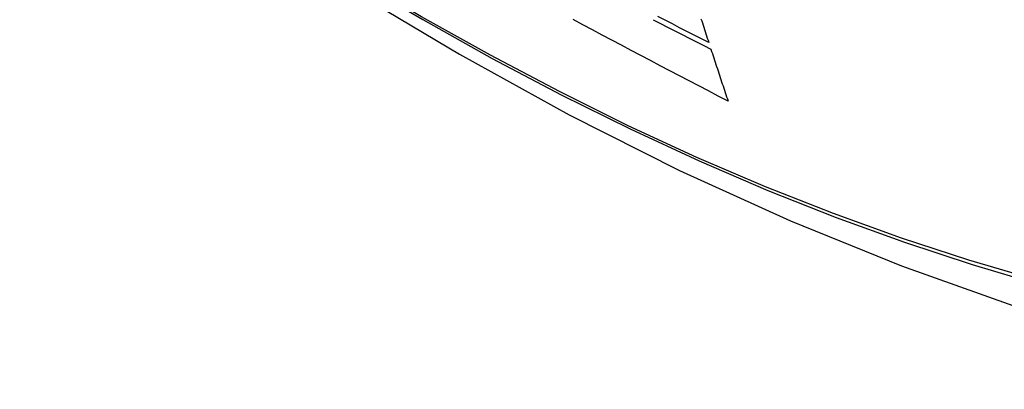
# Model space of a CAD drawing. Header units: inches. Extents: x 12 to 399, y 35 to 190.
# Tile 303 of 355: x 339.474 to 339.823, y 173.123 to 173.254. Entities that reach past the tile are written whole.
import ezdxf

# ---------------------------------------------------------------- set-up
doc = ezdxf.new("R2010")
doc.units = ezdxf.units.IN
doc.header["$MEASUREMENT"] = 0
doc.layers.add('Visible Edges(ANSI)', color=7, linetype='Continuous', lineweight=25)
doc.layers.add('Visible Tangent Edges(ANSI)', color=7, linetype='Continuous', lineweight=25)

msp = doc.modelspace()

# ---------------------------------------------------------------- linework, layer by layer
at = {"layer": 'Visible Edges(ANSI)', "flags": 128}
for points in [[(339.33028, 173.47265), (339.36609, 173.43852), (339.40247, 173.40579), (339.43936, 173.37451), (339.47671, 173.34473), (339.51448, 173.31651), (339.55263, 173.28989), (339.5911, 173.26493), (339.62984, 173.24168), (339.66883, 173.22018), (339.708, 173.20048), (339.74733, 173.18263), (339.78676, 173.16668), (339.82625, 173.15268), (339.86576, 173.14068), (339.90523, 173.13074), (339.94463, 173.12291)], [(339.71831, 173.24589), (339.71573, 173.24719), (339.71315, 173.2485), (339.71058, 173.24981), (339.708, 173.25112), (339.70543, 173.25244), (339.70287, 173.25375), (339.7003, 173.25506)], [(339.72517, 173.22511), (339.72171, 173.22689), (339.71826, 173.22868), (339.71481, 173.23047), (339.71136, 173.23226), (339.70791, 173.23405), (339.70447, 173.23585), (339.70104, 173.23765), (339.6976, 173.23945), (339.69417, 173.24125), (339.69075, 173.24306), (339.68732, 173.24487), (339.6839, 173.24669), (339.68049, 173.2485), (339.67708, 173.25032), (339.67367, 173.25215), (339.67026, 173.25398)], [(339.6986, 173.25396), (339.70116, 173.25264), (339.70371, 173.25133), (339.70627, 173.25002), (339.70884, 173.2487), (339.7114, 173.2474), (339.71396, 173.24609), (339.71653, 173.24478), (339.7191, 173.24348)], [(339.71557, 173.25432), (339.71582, 173.25356), (339.71607, 173.25279), (339.71632, 173.25202), (339.71657, 173.25125), (339.71682, 173.25048), (339.71707, 173.24972), (339.71731, 173.24895), (339.71756, 173.24818), (339.71781, 173.24742), (339.71806, 173.24665), (339.71831, 173.24589)], [(339.7191, 173.24348), (339.71935, 173.24271), (339.7196, 173.24195), (339.71985, 173.24118), (339.72011, 173.24041), (339.72036, 173.23964), (339.72061, 173.23888), (339.72086, 173.23811), (339.72111, 173.23734), (339.72137, 173.23658), (339.72162, 173.23581), (339.72187, 173.23505), (339.72213, 173.23428), (339.72238, 173.23351), (339.72263, 173.23275), (339.72289, 173.23198), (339.72314, 173.23122), (339.72339, 173.23045), (339.72365, 173.22969), (339.7239, 173.22892), (339.72416, 173.22816), (339.72441, 173.2274), (339.72466, 173.22663), (339.72492, 173.22587), (339.72517, 173.22511)]]:
    msp.add_lwpolyline(points, dxfattribs=at)
at = {"layer": 'Visible Tangent Edges(ANSI)', "flags": 128}
for points in [[(339.83434, 173.16168), (339.81058, 173.16866), (339.78666, 173.1765), (339.7626, 173.18519), (339.73843, 173.19474), (339.71413, 173.20514), (339.68975, 173.21638), (339.66531, 173.22845), (339.64083, 173.24133), (339.61635, 173.25501), (339.59185, 173.2695), (339.56735, 173.28478), (339.54284, 173.30087), (339.51836, 173.31776), (339.49393, 173.3354), (339.46959, 173.3538), (339.44537, 173.37292), (339.4213, 173.39274), (339.3974, 173.41324), (339.37371, 173.43438), (339.35025, 173.45614), (339.32703, 173.4785)], [(339.32685, 173.4777), (339.35013, 173.45532), (339.37366, 173.43353), (339.39742, 173.41237), (339.42138, 173.39186), (339.44551, 173.37203), (339.46979, 173.35289), (339.49418, 173.33448), (339.51866, 173.31682), (339.5432, 173.29992), (339.56776, 173.28381), (339.59232, 173.26849), (339.61688, 173.25397), (339.64143, 173.24025), (339.66597, 173.22732), (339.69048, 173.21521), (339.71494, 173.20391), (339.73932, 173.19345), (339.76358, 173.18383), (339.78772, 173.17507), (339.81174, 173.16715), (339.8356, 173.1601)]]:
    msp.add_lwpolyline(points, dxfattribs=at)

doc.saveas('drawing.dxf')
